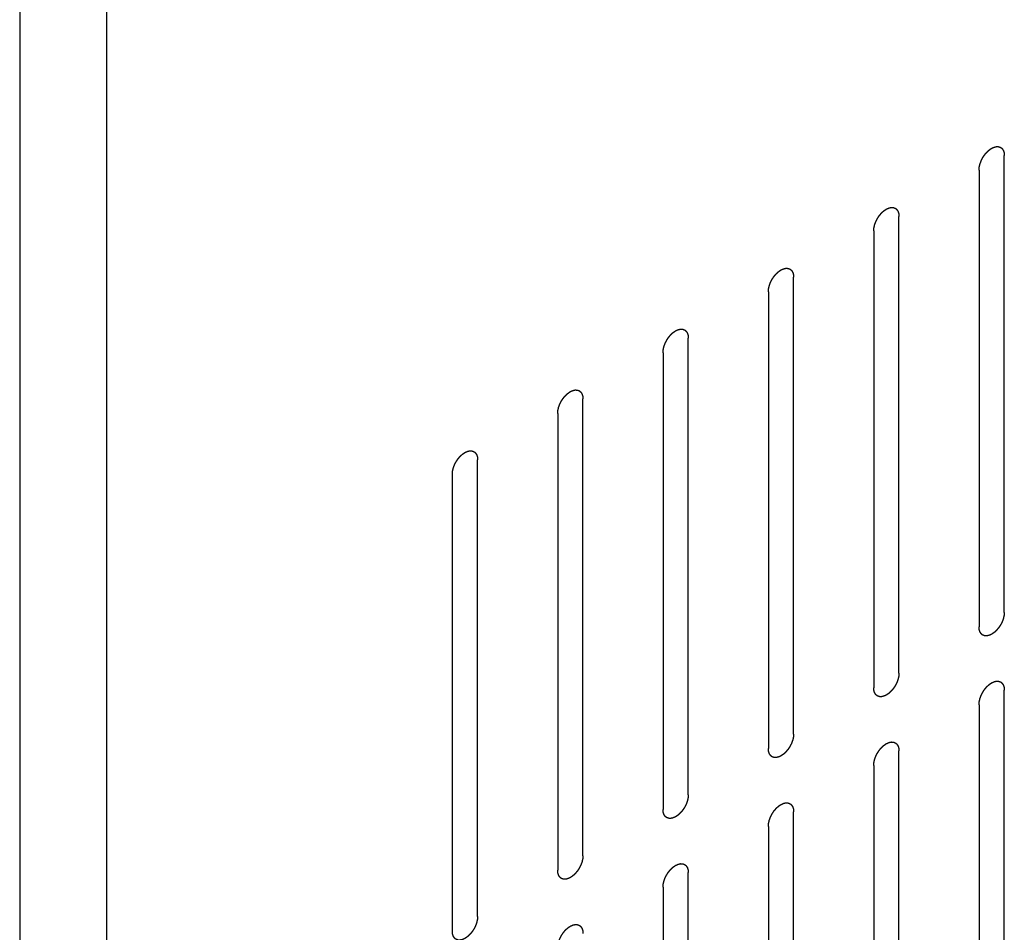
# Model space of a CAD drawing. Header units: inches. Extents: x 6 to 353, y 6 to 228.
# Tile 261 of 372: x 332.91 to 334.98, y 146.22 to 148.14. Entities that reach past the tile are written whole.
import ezdxf

# ---------------------------------------------------------------- set-up
doc = ezdxf.new("R2010")
doc.units = ezdxf.units.IN
doc.header["$LTSCALE"] = 19.946667
doc.header["$MEASUREMENT"] = 0
doc.linetypes.add('HIDDEN', pattern=[0.2, 0.1, -0.1])
doc.layers.get('0').update_dxf_attribs({"linetype": 'CONTINUOUS'})
doc.layers.add('08_ALL_COSMETICS', color=7, linetype='CONTINUOUS')

msp = doc.modelspace()

# ---------------------------------------------------------------- linework, layer by layer
at = {"color": 7, "linetype": 'Continuous'}
for p, q in [((332.9075, 194.7241), (332.9075, 141.4473)), ((333.09, 194.7241), (333.09, 141.4473))]:
    msp.add_line(p, q, dxfattribs=at)
at = {"layer": '08_ALL_COSMETICS', "color": 7, "linetype": 'HIDDEN'}
for p, q in [((334.9762, 146.8919), (334.9762, 147.8513)), ((334.9231, 147.8207), (334.9231, 146.8613)), ((334.7549, 146.7641), (334.7549, 147.7235)), ((334.7018, 147.6929), (334.7018, 146.7335)), ((334.5335, 146.6364), (334.5335, 147.5957)), ((334.4805, 147.5651), (334.4805, 146.6057)), ((334.3122, 146.5086), (334.3122, 147.468)), ((334.2592, 147.4373), (334.2592, 146.478)), ((334.0909, 146.3808), (334.0909, 147.3402)), ((334.0379, 147.3096), (334.0379, 146.3502)), ((333.8696, 146.253), (333.8696, 147.2124)), ((333.8165, 147.1818), (333.8165, 146.2224)), ((334.9762, 145.7692), (334.9762, 146.7286)), ((334.9231, 146.698), (334.9231, 145.7386)), ((334.7549, 145.6414), (334.7549, 146.6008)), ((334.7018, 146.5702), (334.7018, 145.6108)), ((334.5335, 145.5137), (334.5335, 146.4731)), ((334.4805, 146.4424), (334.4805, 145.483)), ((334.3122, 145.3859), (334.3122, 146.3453)), ((334.2592, 146.3147), (334.2592, 145.3553))]:
    msp.add_line(p, q, dxfattribs=at)
for points in [[(334.9231, 147.8207), (334.9232, 147.8217), (334.9234, 147.8233), (334.9235, 147.8251), (334.9236, 147.8262), (334.9236, 147.8269), (334.9238, 147.8278), (334.9241, 147.8288), (334.9244, 147.8302), (334.9247, 147.8316), (334.925, 147.8327), (334.9251, 147.8335), (334.9255, 147.8343), (334.9259, 147.8355), (334.9264, 147.8369), (334.9269, 147.8382), (334.9273, 147.8394), (334.9275, 147.8402), (334.928, 147.841), (334.9285, 147.8421), (334.9292, 147.8435), (334.9299, 147.8449), (334.9305, 147.846), (334.9309, 147.8468), (334.9314, 147.8476), (334.9321, 147.8486), (334.9329, 147.8499), (334.9337, 147.8512), (334.9344, 147.8522), (334.9349, 147.8529), (334.9355, 147.8536), (334.9362, 147.8545), (334.9372, 147.8557), (334.9381, 147.8568), (334.9389, 147.8577), (334.9395, 147.8584), (334.9401, 147.859), (334.9409, 147.8597), (334.942, 147.8607), (334.943, 147.8617), (334.9438, 147.8624), (334.9444, 147.863), (334.9451, 147.8634), (334.946, 147.8641), (334.947, 147.8648), (334.9481, 147.8656), (334.9489, 147.8661), (334.9493, 147.8664), (334.9497, 147.8666), (334.95, 147.8668), (334.9504, 147.867), (334.9512, 147.8673), (334.9522, 147.8678), (334.9533, 147.8683), (334.9541, 147.8687), (334.9545, 147.8689), (334.9548, 147.869), (334.9551, 147.8691), (334.9555, 147.8692), (334.9563, 147.8693), (334.9573, 147.8696), (334.9583, 147.8698), (334.959, 147.87), (334.9595, 147.8701), (334.9598, 147.8702), (334.9601, 147.8701), (334.9604, 147.8701), (334.9611, 147.8701), (334.9621, 147.8701), (334.963, 147.87), (334.9637, 147.87), (334.9641, 147.87), (334.9643, 147.87), (334.9646, 147.8699), (334.9649, 147.8698), (334.9655, 147.8695), (334.9664, 147.8692), (334.9672, 147.8689), (334.9678, 147.8687), (334.9682, 147.8686), (334.9684, 147.8685), (334.9686, 147.8683), (334.9689, 147.8681), (334.9694, 147.8677), (334.9701, 147.8671), (334.9707, 147.8665), (334.9712, 147.8662), (334.9715, 147.8659), (334.9717, 147.8658), (334.9718, 147.8655), (334.9721, 147.8652), (334.9724, 147.8646), (334.9729, 147.8638), (334.9734, 147.863), (334.9738, 147.8625), (334.974, 147.8621), (334.9742, 147.8619), (334.9742, 147.8616), (334.9744, 147.8612), (334.9746, 147.8605), (334.9749, 147.8595), (334.9752, 147.8585), (334.9754, 147.8578), (334.9756, 147.8574), (334.9757, 147.8571), (334.9757, 147.8567), (334.9757, 147.8562), (334.9758, 147.8554), (334.9759, 147.8542), (334.9761, 147.8527), (334.9761, 147.8518), (334.9762, 147.8513)], [(334.7018, 147.6929), (334.7019, 147.6939), (334.702, 147.6955), (334.7022, 147.6973), (334.7023, 147.6984), (334.7023, 147.6991), (334.7025, 147.7), (334.7028, 147.7011), (334.7031, 147.7024), (334.7034, 147.7038), (334.7036, 147.7049), (334.7038, 147.7057), (334.7041, 147.7066), (334.7045, 147.7077), (334.705, 147.7091), (334.7055, 147.7105), (334.706, 147.7116), (334.7062, 147.7124), (334.7067, 147.7132), (334.7072, 147.7143), (334.7079, 147.7157), (334.7086, 147.7171), (334.7092, 147.7182), (334.7096, 147.7191), (334.7101, 147.7198), (334.7108, 147.7208), (334.7116, 147.7221), (334.7124, 147.7234), (334.7131, 147.7244), (334.7136, 147.7252), (334.7142, 147.7258), (334.7149, 147.7267), (334.7159, 147.7279), (334.7168, 147.729), (334.7176, 147.7299), (334.7181, 147.7306), (334.7188, 147.7312), (334.7196, 147.732), (334.7206, 147.7329), (334.7217, 147.7339), (334.7225, 147.7346), (334.7231, 147.7352), (334.7238, 147.7357), (334.7246, 147.7363), (334.7257, 147.737), (334.7268, 147.7378), (334.7276, 147.7383), (334.728, 147.7386), (334.7283, 147.7389), (334.7287, 147.739), (334.7291, 147.7392), (334.7298, 147.7395), (334.7309, 147.74), (334.732, 147.7405), (334.7327, 147.7409), (334.7332, 147.7411), (334.7335, 147.7413), (334.7338, 147.7413), (334.7342, 147.7414), (334.7349, 147.7416), (334.736, 147.7418), (334.737, 147.742), (334.7377, 147.7422), (334.7381, 147.7423), (334.7385, 147.7424), (334.7387, 147.7423), (334.7391, 147.7423), (334.7398, 147.7423), (334.7407, 147.7423), (334.7417, 147.7422), (334.7424, 147.7422), (334.7427, 147.7422), (334.743, 147.7422), (334.7433, 147.7421), (334.7436, 147.742), (334.7442, 147.7418), (334.7451, 147.7414), (334.7459, 147.7411), (334.7465, 147.7409), (334.7468, 147.7408), (334.7471, 147.7407), (334.7473, 147.7405), (334.7476, 147.7403), (334.748, 147.7399), (334.7487, 147.7393), (334.7494, 147.7388), (334.7499, 147.7384), (334.7502, 147.7381), (334.7504, 147.738), (334.7505, 147.7377), (334.7507, 147.7374), (334.7511, 147.7368), (334.7516, 147.736), (334.7521, 147.7352), (334.7525, 147.7347), (334.7527, 147.7344), (334.7528, 147.7341), (334.7529, 147.7338), (334.753, 147.7334), (334.7533, 147.7327), (334.7536, 147.7317), (334.7539, 147.7307), (334.7541, 147.73), (334.7542, 147.7296), (334.7544, 147.7293), (334.7544, 147.7289), (334.7544, 147.7284), (334.7545, 147.7276), (334.7546, 147.7264), (334.7547, 147.725), (334.7548, 147.724), (334.7549, 147.7235)], [(334.4805, 147.5651), (334.4806, 147.5662), (334.4807, 147.5677), (334.4809, 147.5695), (334.481, 147.5706), (334.481, 147.5714), (334.4812, 147.5722), (334.4814, 147.5733), (334.4818, 147.5747), (334.4821, 147.576), (334.4823, 147.5771), (334.4825, 147.5779), (334.4828, 147.5788), (334.4832, 147.5799), (334.4837, 147.5813), (334.4842, 147.5827), (334.4846, 147.5838), (334.4849, 147.5846), (334.4854, 147.5855), (334.4859, 147.5866), (334.4866, 147.5879), (334.4873, 147.5893), (334.4879, 147.5904), (334.4882, 147.5913), (334.4888, 147.592), (334.4894, 147.593), (334.4903, 147.5943), (334.4911, 147.5956), (334.4918, 147.5966), (334.4922, 147.5974), (334.4928, 147.598), (334.4936, 147.599), (334.4945, 147.6001), (334.4955, 147.6012), (334.4963, 147.6021), (334.4968, 147.6029), (334.4974, 147.6034), (334.4983, 147.6042), (334.4993, 147.6051), (334.5003, 147.6061), (334.5012, 147.6068), (334.5018, 147.6075), (334.5024, 147.6079), (334.5033, 147.6085), (334.5044, 147.6092), (334.5055, 147.61), (334.5063, 147.6105), (334.5067, 147.6108), (334.507, 147.6111), (334.5073, 147.6112), (334.5078, 147.6114), (334.5085, 147.6118), (334.5096, 147.6123), (334.5107, 147.6127), (334.5114, 147.6131), (334.5118, 147.6133), (334.5122, 147.6135), (334.5125, 147.6135), (334.5129, 147.6136), (334.5136, 147.6138), (334.5146, 147.614), (334.5157, 147.6142), (334.5164, 147.6144), (334.5168, 147.6145), (334.5171, 147.6146), (334.5174, 147.6146), (334.5178, 147.6146), (334.5185, 147.6145), (334.5194, 147.6145), (334.5204, 147.6145), (334.521, 147.6144), (334.5214, 147.6144), (334.5217, 147.6144), (334.5219, 147.6143), (334.5223, 147.6142), (334.5229, 147.614), (334.5237, 147.6137), (334.5246, 147.6133), (334.5252, 147.6131), (334.5255, 147.613), (334.5258, 147.6129), (334.526, 147.6127), (334.5262, 147.6125), (334.5267, 147.6121), (334.5274, 147.6116), (334.5281, 147.611), (334.5286, 147.6106), (334.5288, 147.6104), (334.5291, 147.6102), (334.5292, 147.6099), (334.5294, 147.6096), (334.5298, 147.6091), (334.5303, 147.6083), (334.5308, 147.6075), (334.5311, 147.6069), (334.5313, 147.6066), (334.5315, 147.6064), (334.5316, 147.606), (334.5317, 147.6056), (334.5319, 147.6049), (334.5323, 147.6039), (334.5326, 147.6029), (334.5328, 147.6022), (334.5329, 147.6018), (334.533, 147.6015), (334.533, 147.6011), (334.5331, 147.6007), (334.5332, 147.5998), (334.5333, 147.5986), (334.5334, 147.5972), (334.5335, 147.5962), (334.5335, 147.5957)], [(334.2592, 147.4373), (334.2593, 147.4384), (334.2594, 147.4399), (334.2595, 147.4418), (334.2596, 147.4428), (334.2596, 147.4436), (334.2599, 147.4444), (334.2601, 147.4455), (334.2604, 147.4469), (334.2607, 147.4483), (334.261, 147.4493), (334.2611, 147.4502), (334.2615, 147.451), (334.2619, 147.4521), (334.2624, 147.4535), (334.2629, 147.4549), (334.2633, 147.456), (334.2636, 147.4569), (334.264, 147.4577), (334.2646, 147.4588), (334.2653, 147.4602), (334.266, 147.4616), (334.2665, 147.4626), (334.2669, 147.4635), (334.2675, 147.4642), (334.2681, 147.4653), (334.2689, 147.4665), (334.2698, 147.4678), (334.2704, 147.4688), (334.2709, 147.4696), (334.2715, 147.4703), (334.2723, 147.4712), (334.2732, 147.4723), (334.2742, 147.4735), (334.2749, 147.4744), (334.2755, 147.4751), (334.2761, 147.4756), (334.2769, 147.4764), (334.278, 147.4773), (334.279, 147.4783), (334.2798, 147.4791), (334.2804, 147.4797), (334.2811, 147.4801), (334.282, 147.4807), (334.2831, 147.4815), (334.2842, 147.4822), (334.2849, 147.4828), (334.2854, 147.483), (334.2857, 147.4833), (334.286, 147.4834), (334.2864, 147.4836), (334.2872, 147.484), (334.2883, 147.4845), (334.2893, 147.485), (334.2901, 147.4853), (334.2905, 147.4855), (334.2908, 147.4857), (334.2912, 147.4857), (334.2916, 147.4858), (334.2923, 147.486), (334.2933, 147.4862), (334.2944, 147.4865), (334.2951, 147.4866), (334.2955, 147.4867), (334.2958, 147.4868), (334.2961, 147.4868), (334.2965, 147.4868), (334.2971, 147.4867), (334.2981, 147.4867), (334.299, 147.4867), (334.2997, 147.4867), (334.3001, 147.4866), (334.3004, 147.4867), (334.3006, 147.4865), (334.301, 147.4864), (334.3016, 147.4862), (334.3024, 147.4859), (334.3033, 147.4856), (334.3039, 147.4854), (334.3042, 147.4852), (334.3045, 147.4852), (334.3046, 147.485), (334.3049, 147.4847), (334.3054, 147.4843), (334.3061, 147.4838), (334.3068, 147.4832), (334.3073, 147.4828), (334.3075, 147.4826), (334.3077, 147.4824), (334.3079, 147.4822), (334.3081, 147.4819), (334.3084, 147.4813), (334.309, 147.4805), (334.3095, 147.4797), (334.3098, 147.4791), (334.31, 147.4788), (334.3102, 147.4786), (334.3103, 147.4783), (334.3104, 147.4779), (334.3106, 147.4771), (334.3109, 147.4761), (334.3112, 147.4751), (334.3115, 147.4744), (334.3116, 147.474), (334.3117, 147.4737), (334.3117, 147.4734), (334.3118, 147.4729), (334.3118, 147.472), (334.3119, 147.4708), (334.3121, 147.4694), (334.3122, 147.4684), (334.3122, 147.468)], [(334.0379, 147.3096), (334.0379, 147.3106), (334.0381, 147.3122), (334.0382, 147.314), (334.0383, 147.315), (334.0383, 147.3158), (334.0386, 147.3166), (334.0388, 147.3177), (334.0391, 147.3191), (334.0394, 147.3205), (334.0397, 147.3216), (334.0398, 147.3224), (334.0402, 147.3232), (334.0406, 147.3243), (334.0411, 147.3257), (334.0416, 147.3271), (334.042, 147.3282), (334.0423, 147.3291), (334.0427, 147.3299), (334.0433, 147.331), (334.044, 147.3324), (334.0446, 147.3338), (334.0452, 147.3349), (334.0456, 147.3357), (334.0461, 147.3365), (334.0468, 147.3375), (334.0476, 147.3388), (334.0485, 147.34), (334.0491, 147.341), (334.0496, 147.3418), (334.0502, 147.3425), (334.0509, 147.3434), (334.0519, 147.3445), (334.0528, 147.3457), (334.0536, 147.3466), (334.0542, 147.3473), (334.0548, 147.3478), (334.0556, 147.3486), (334.0567, 147.3496), (334.0577, 147.3505), (334.0585, 147.3513), (334.0591, 147.3519), (334.0598, 147.3523), (334.0607, 147.3529), (334.0618, 147.3537), (334.0628, 147.3544), (334.0636, 147.355), (334.064, 147.3553), (334.0644, 147.3555), (334.0647, 147.3556), (334.0651, 147.3558), (334.0659, 147.3562), (334.0669, 147.3567), (334.068, 147.3572), (334.0688, 147.3575), (334.0692, 147.3577), (334.0695, 147.3579), (334.0698, 147.358), (334.0702, 147.3581), (334.071, 147.3582), (334.072, 147.3585), (334.073, 147.3587), (334.0738, 147.3589), (334.0742, 147.3589), (334.0745, 147.359), (334.0748, 147.359), (334.0751, 147.359), (334.0758, 147.359), (334.0768, 147.3589), (334.0777, 147.3589), (334.0784, 147.3589), (334.0788, 147.3589), (334.0791, 147.3589), (334.0793, 147.3588), (334.0796, 147.3586), (334.0802, 147.3584), (334.0811, 147.3581), (334.0819, 147.3578), (334.0825, 147.3576), (334.0829, 147.3574), (334.0831, 147.3574), (334.0833, 147.3572), (334.0836, 147.357), (334.0841, 147.3566), (334.0848, 147.356), (334.0854, 147.3554), (334.0859, 147.355), (334.0862, 147.3548), (334.0864, 147.3547), (334.0866, 147.3544), (334.0868, 147.3541), (334.0871, 147.3535), (334.0876, 147.3527), (334.0881, 147.3519), (334.0885, 147.3513), (334.0887, 147.351), (334.0889, 147.3508), (334.0889, 147.3505), (334.0891, 147.3501), (334.0893, 147.3494), (334.0896, 147.3484), (334.0899, 147.3473), (334.0901, 147.3466), (334.0903, 147.3462), (334.0904, 147.346), (334.0904, 147.3456), (334.0904, 147.3451), (334.0905, 147.3443), (334.0906, 147.3431), (334.0908, 147.3416), (334.0908, 147.3407), (334.0909, 147.3402)], [(333.8165, 147.1818), (333.8166, 147.1828), (333.8167, 147.1844), (333.8169, 147.1862), (333.817, 147.1872), (333.817, 147.188), (333.8172, 147.1889), (333.8175, 147.1899), (333.8178, 147.1913), (333.8181, 147.1927), (333.8184, 147.1938), (333.8185, 147.1946), (333.8188, 147.1954), (333.8192, 147.1966), (333.8197, 147.198), (333.8202, 147.1993), (333.8207, 147.2005), (333.8209, 147.2013), (333.8214, 147.2021), (333.8219, 147.2032), (333.8226, 147.2046), (333.8233, 147.206), (333.8239, 147.2071), (333.8243, 147.2079), (333.8248, 147.2087), (333.8255, 147.2097), (333.8263, 147.211), (333.8271, 147.2122), (333.8278, 147.2133), (333.8283, 147.214), (333.8289, 147.2147), (333.8296, 147.2156), (333.8306, 147.2167), (333.8315, 147.2179), (333.8323, 147.2188), (333.8328, 147.2195), (333.8335, 147.22), (333.8343, 147.2208), (333.8353, 147.2218), (333.8364, 147.2227), (333.8372, 147.2235), (333.8378, 147.2241), (333.8385, 147.2245), (333.8393, 147.2251), (333.8404, 147.2259), (333.8415, 147.2267), (333.8423, 147.2272), (333.8427, 147.2275), (333.843, 147.2277), (333.8434, 147.2279), (333.8438, 147.2281), (333.8445, 147.2284), (333.8456, 147.2289), (333.8467, 147.2294), (333.8474, 147.2298), (333.8479, 147.23), (333.8482, 147.2301), (333.8485, 147.2302), (333.8489, 147.2303), (333.8496, 147.2304), (333.8507, 147.2307), (333.8517, 147.2309), (333.8524, 147.2311), (333.8528, 147.2312), (333.8532, 147.2313), (333.8534, 147.2312), (333.8538, 147.2312), (333.8545, 147.2312), (333.8554, 147.2312), (333.8564, 147.2311), (333.8571, 147.2311), (333.8574, 147.2311), (333.8577, 147.2311), (333.858, 147.231), (333.8583, 147.2309), (333.8589, 147.2306), (333.8598, 147.2303), (333.8606, 147.23), (333.8612, 147.2298), (333.8615, 147.2297), (333.8618, 147.2296), (333.862, 147.2294), (333.8623, 147.2292), (333.8628, 147.2288), (333.8634, 147.2282), (333.8641, 147.2276), (333.8646, 147.2273), (333.8649, 147.227), (333.8651, 147.2269), (333.8652, 147.2266), (333.8654, 147.2263), (333.8658, 147.2257), (333.8663, 147.2249), (333.8668, 147.2241), (333.8672, 147.2236), (333.8674, 147.2232), (333.8675, 147.223), (333.8676, 147.2227), (333.8678, 147.2223), (333.868, 147.2216), (333.8683, 147.2206), (333.8686, 147.2196), (333.8688, 147.2189), (333.8689, 147.2185), (333.8691, 147.2182), (333.8691, 147.2178), (333.8691, 147.2173), (333.8692, 147.2165), (333.8693, 147.2153), (333.8694, 147.2138), (333.8695, 147.2129), (333.8696, 147.2124)], [(334.9762, 146.8919), (334.9761, 146.8909), (334.976, 146.8893), (334.9758, 146.8875), (334.9757, 146.8865), (334.9757, 146.8857), (334.9755, 146.8849), (334.9752, 146.8838), (334.9749, 146.8824), (334.9746, 146.881), (334.9744, 146.8799), (334.9742, 146.8791), (334.9739, 146.8783), (334.9735, 146.8771), (334.973, 146.8758), (334.9725, 146.8744), (334.972, 146.8733), (334.9718, 146.8724), (334.9713, 146.8716), (334.9708, 146.8705), (334.9701, 146.8691), (334.9694, 146.8677), (334.9688, 146.8666), (334.9684, 146.8658), (334.9679, 146.865), (334.9673, 146.864), (334.9664, 146.8627), (334.9656, 146.8615), (334.9649, 146.8604), (334.9644, 146.8597), (334.9638, 146.859), (334.9631, 146.8581), (334.9621, 146.857), (334.9612, 146.8558), (334.9604, 146.8549), (334.9599, 146.8542), (334.9592, 146.8537), (334.9584, 146.8529), (334.9574, 146.8519), (334.9564, 146.851), (334.9555, 146.8502), (334.9549, 146.8496), (334.9542, 146.8492), (334.9534, 146.8486), (334.9523, 146.8478), (334.9512, 146.8471), (334.9504, 146.8465), (334.95, 146.8462), (334.9497, 146.846), (334.9493, 146.8458), (334.9489, 146.8456), (334.9482, 146.8453), (334.9471, 146.8448), (334.946, 146.8443), (334.9453, 146.8439), (334.9448, 146.8438), (334.9445, 146.8436), (334.9442, 146.8435), (334.9438, 146.8434), (334.9431, 146.8433), (334.942, 146.843), (334.941, 146.8428), (334.9403, 146.8426), (334.9399, 146.8425), (334.9396, 146.8424), (334.9393, 146.8425), (334.9389, 146.8425), (334.9382, 146.8425), (334.9373, 146.8425), (334.9363, 146.8426), (334.9357, 146.8426), (334.9353, 146.8426), (334.935, 146.8426), (334.9347, 146.8427), (334.9344, 146.8428), (334.9338, 146.8431), (334.933, 146.8434), (334.9321, 146.8437), (334.9315, 146.8439), (334.9312, 146.844), (334.9309, 146.8441), (334.9307, 146.8443), (334.9304, 146.8445), (334.93, 146.8449), (334.9293, 146.8455), (334.9286, 146.8461), (334.9281, 146.8465), (334.9278, 146.8467), (334.9276, 146.8468), (334.9275, 146.8471), (334.9273, 146.8474), (334.9269, 146.848), (334.9264, 146.8488), (334.9259, 146.8496), (334.9255, 146.8501), (334.9253, 146.8505), (334.9252, 146.8507), (334.9251, 146.851), (334.925, 146.8514), (334.9247, 146.8521), (334.9244, 146.8531), (334.9241, 146.8541), (334.9239, 146.8548), (334.9238, 146.8553), (334.9237, 146.8555), (334.9236, 146.8559), (334.9236, 146.8564), (334.9235, 146.8572), (334.9234, 146.8584), (334.9233, 146.8599), (334.9232, 146.8608), (334.9231, 146.8613)], [(334.7549, 146.7641), (334.7548, 146.7631), (334.7546, 146.7615), (334.7545, 146.7597), (334.7544, 146.7587), (334.7544, 146.7579), (334.7542, 146.7571), (334.7539, 146.756), (334.7536, 146.7546), (334.7533, 146.7532), (334.753, 146.7521), (334.7529, 146.7513), (334.7525, 146.7505), (334.7522, 146.7494), (334.7516, 146.748), (334.7511, 146.7466), (334.7507, 146.7455), (334.7505, 146.7446), (334.75, 146.7438), (334.7495, 146.7427), (334.7488, 146.7413), (334.7481, 146.7399), (334.7475, 146.7388), (334.7471, 146.738), (334.7466, 146.7372), (334.7459, 146.7362), (334.7451, 146.735), (334.7443, 146.7337), (334.7436, 146.7327), (334.7431, 146.7319), (334.7425, 146.7312), (334.7418, 146.7303), (334.7408, 146.7292), (334.7399, 146.728), (334.7391, 146.7271), (334.7385, 146.7264), (334.7379, 146.7259), (334.7371, 146.7251), (334.7361, 146.7241), (334.735, 146.7232), (334.7342, 146.7224), (334.7336, 146.7218), (334.7329, 146.7214), (334.7321, 146.7208), (334.731, 146.72), (334.7299, 146.7193), (334.7291, 146.7187), (334.7287, 146.7184), (334.7283, 146.7182), (334.728, 146.7181), (334.7276, 146.7179), (334.7268, 146.7175), (334.7258, 146.717), (334.7247, 146.7165), (334.7239, 146.7162), (334.7235, 146.716), (334.7232, 146.7158), (334.7229, 146.7158), (334.7225, 146.7157), (334.7217, 146.7155), (334.7207, 146.7153), (334.7197, 146.715), (334.719, 146.7148), (334.7185, 146.7148), (334.7182, 146.7147), (334.718, 146.7147), (334.7176, 146.7147), (334.7169, 146.7147), (334.716, 146.7148), (334.715, 146.7148), (334.7143, 146.7148), (334.714, 146.7148), (334.7137, 146.7148), (334.7134, 146.715), (334.7131, 146.7151), (334.7125, 146.7153), (334.7116, 146.7156), (334.7108, 146.7159), (334.7102, 146.7161), (334.7098, 146.7163), (334.7096, 146.7163), (334.7094, 146.7165), (334.7091, 146.7167), (334.7086, 146.7171), (334.7079, 146.7177), (334.7073, 146.7183), (334.7068, 146.7187), (334.7065, 146.7189), (334.7063, 146.7191), (334.7062, 146.7193), (334.7059, 146.7196), (334.7056, 146.7202), (334.7051, 146.721), (334.7046, 146.7218), (334.7042, 146.7224), (334.704, 146.7227), (334.7038, 146.7229), (334.7038, 146.7232), (334.7036, 146.7236), (334.7034, 146.7243), (334.7031, 146.7253), (334.7028, 146.7264), (334.7026, 146.7271), (334.7024, 146.7275), (334.7023, 146.7278), (334.7023, 146.7281), (334.7023, 146.7286), (334.7022, 146.7294), (334.7021, 146.7306), (334.702, 146.7321), (334.7019, 146.733), (334.7018, 146.7335)], [(334.9231, 146.698), (334.9232, 146.699), (334.9234, 146.7006), (334.9235, 146.7024), (334.9236, 146.7035), (334.9236, 146.7042), (334.9238, 146.7051), (334.9241, 146.7062), (334.9244, 146.7075), (334.9247, 146.7089), (334.925, 146.71), (334.9251, 146.7108), (334.9255, 146.7117), (334.9259, 146.7128), (334.9264, 146.7142), (334.9269, 146.7156), (334.9273, 146.7167), (334.9275, 146.7175), (334.928, 146.7183), (334.9285, 146.7194), (334.9292, 146.7208), (334.9299, 146.7222), (334.9305, 146.7233), (334.9309, 146.7242), (334.9314, 146.7249), (334.9321, 146.7259), (334.9329, 146.7272), (334.9337, 146.7285), (334.9344, 146.7295), (334.9349, 146.7303), (334.9355, 146.7309), (334.9362, 146.7318), (334.9372, 146.733), (334.9381, 146.7341), (334.9389, 146.735), (334.9395, 146.7357), (334.9401, 146.7363), (334.9409, 146.737), (334.942, 146.738), (334.943, 146.739), (334.9438, 146.7397), (334.9444, 146.7403), (334.9451, 146.7407), (334.946, 146.7414), (334.947, 146.7421), (334.9481, 146.7429), (334.9489, 146.7434), (334.9493, 146.7437), (334.9497, 146.7439), (334.95, 146.7441), (334.9504, 146.7443), (334.9512, 146.7446), (334.9522, 146.7451), (334.9533, 146.7456), (334.9541, 146.746), (334.9545, 146.7462), (334.9548, 146.7463), (334.9551, 146.7464), (334.9555, 146.7465), (334.9563, 146.7466), (334.9573, 146.7469), (334.9583, 146.7471), (334.959, 146.7473), (334.9595, 146.7474), (334.9598, 146.7475), (334.9601, 146.7474), (334.9604, 146.7474), (334.9611, 146.7474), (334.9621, 146.7474), (334.963, 146.7473), (334.9637, 146.7473), (334.9641, 146.7473), (334.9643, 146.7473), (334.9646, 146.7472), (334.9649, 146.7471), (334.9655, 146.7468), (334.9664, 146.7465), (334.9672, 146.7462), (334.9678, 146.746), (334.9682, 146.7459), (334.9684, 146.7458), (334.9686, 146.7456), (334.9689, 146.7454), (334.9694, 146.745), (334.9701, 146.7444), (334.9707, 146.7439), (334.9712, 146.7435), (334.9715, 146.7432), (334.9717, 146.7431), (334.9718, 146.7428), (334.9721, 146.7425), (334.9724, 146.7419), (334.9729, 146.7411), (334.9734, 146.7403), (334.9738, 146.7398), (334.974, 146.7394), (334.9742, 146.7392), (334.9742, 146.7389), (334.9744, 146.7385), (334.9746, 146.7378), (334.9749, 146.7368), (334.9752, 146.7358), (334.9754, 146.7351), (334.9756, 146.7347), (334.9757, 146.7344), (334.9757, 146.734), (334.9757, 146.7335), (334.9758, 146.7327), (334.9759, 146.7315), (334.9761, 146.7301), (334.9761, 146.7291), (334.9762, 146.7286)], [(334.5335, 146.6364), (334.5334, 146.6353), (334.5333, 146.6338), (334.5332, 146.6319), (334.5331, 146.6309), (334.5331, 146.6301), (334.5328, 146.6293), (334.5326, 146.6282), (334.5323, 146.6268), (334.532, 146.6255), (334.5317, 146.6244), (334.5316, 146.6235), (334.5312, 146.6227), (334.5308, 146.6216), (334.5303, 146.6202), (334.5298, 146.6188), (334.5294, 146.6177), (334.5291, 146.6169), (334.5287, 146.616), (334.5281, 146.6149), (334.5274, 146.6135), (334.5267, 146.6122), (334.5262, 146.6111), (334.5258, 146.6102), (334.5253, 146.6095), (334.5246, 146.6084), (334.5238, 146.6072), (334.5229, 146.6059), (334.5223, 146.6049), (334.5218, 146.6041), (334.5212, 146.6034), (334.5204, 146.6025), (334.5195, 146.6014), (334.5185, 146.6003), (334.5178, 146.5994), (334.5172, 146.5986), (334.5166, 146.5981), (334.5158, 146.5973), (334.5147, 146.5964), (334.5137, 146.5954), (334.5129, 146.5946), (334.5123, 146.594), (334.5116, 146.5936), (334.5107, 146.593), (334.5096, 146.5922), (334.5085, 146.5915), (334.5078, 146.591), (334.5073, 146.5907), (334.507, 146.5904), (334.5067, 146.5903), (334.5063, 146.5901), (334.5055, 146.5897), (334.5044, 146.5892), (334.5034, 146.5887), (334.5026, 146.5884), (334.5022, 146.5882), (334.5019, 146.588), (334.5016, 146.588), (334.5011, 146.5879), (334.5004, 146.5877), (334.4994, 146.5875), (334.4984, 146.5872), (334.4976, 146.5871), (334.4972, 146.587), (334.4969, 146.5869), (334.4966, 146.5869), (334.4962, 146.5869), (334.4956, 146.587), (334.4946, 146.587), (334.4937, 146.587), (334.493, 146.587), (334.4926, 146.5871), (334.4923, 146.587), (334.4921, 146.5872), (334.4917, 146.5873), (334.4912, 146.5875), (334.4903, 146.5878), (334.4895, 146.5881), (334.4889, 146.5883), (334.4885, 146.5885), (334.4883, 146.5885), (334.4881, 146.5887), (334.4878, 146.589), (334.4873, 146.5894), (334.4866, 146.5899), (334.4859, 146.5905), (334.4855, 146.5909), (334.4852, 146.5911), (334.485, 146.5913), (334.4848, 146.5915), (334.4846, 146.5919), (334.4843, 146.5924), (334.4838, 146.5932), (334.4833, 146.594), (334.4829, 146.5946), (334.4827, 146.5949), (334.4825, 146.5951), (334.4824, 146.5955), (334.4823, 146.5959), (334.4821, 146.5966), (334.4818, 146.5976), (334.4815, 146.5986), (334.4812, 146.5993), (334.4811, 146.5997), (334.481, 146.6), (334.481, 146.6004), (334.4809, 146.6008), (334.4809, 146.6017), (334.4808, 146.6029), (334.4806, 146.6043), (334.4805, 146.6053), (334.4805, 146.6057)], [(334.7018, 146.5702), (334.7019, 146.5713), (334.702, 146.5728), (334.7022, 146.5746), (334.7023, 146.5757), (334.7023, 146.5764), (334.7025, 146.5773), (334.7028, 146.5784), (334.7031, 146.5798), (334.7034, 146.5811), (334.7036, 146.5822), (334.7038, 146.583), (334.7041, 146.5839), (334.7045, 146.585), (334.705, 146.5864), (334.7055, 146.5878), (334.706, 146.5889), (334.7062, 146.5897), (334.7067, 146.5905), (334.7072, 146.5917), (334.7079, 146.593), (334.7086, 146.5944), (334.7092, 146.5955), (334.7096, 146.5964), (334.7101, 146.5971), (334.7108, 146.5981), (334.7116, 146.5994), (334.7124, 146.6007), (334.7131, 146.6017), (334.7136, 146.6025), (334.7142, 146.6031), (334.7149, 146.6041), (334.7159, 146.6052), (334.7168, 146.6063), (334.7176, 146.6072), (334.7181, 146.6079), (334.7188, 146.6085), (334.7196, 146.6093), (334.7206, 146.6102), (334.7217, 146.6112), (334.7225, 146.6119), (334.7231, 146.6126), (334.7238, 146.613), (334.7246, 146.6136), (334.7257, 146.6143), (334.7268, 146.6151), (334.7276, 146.6156), (334.728, 146.6159), (334.7283, 146.6162), (334.7287, 146.6163), (334.7291, 146.6165), (334.7298, 146.6168), (334.7309, 146.6173), (334.732, 146.6178), (334.7327, 146.6182), (334.7332, 146.6184), (334.7335, 146.6186), (334.7338, 146.6186), (334.7342, 146.6187), (334.7349, 146.6189), (334.736, 146.6191), (334.737, 146.6193), (334.7377, 146.6195), (334.7381, 146.6196), (334.7385, 146.6197), (334.7387, 146.6197), (334.7391, 146.6196), (334.7398, 146.6196), (334.7407, 146.6196), (334.7417, 146.6195), (334.7424, 146.6195), (334.7427, 146.6195), (334.743, 146.6195), (334.7433, 146.6194), (334.7436, 146.6193), (334.7442, 146.6191), (334.7451, 146.6188), (334.7459, 146.6184), (334.7465, 146.6182), (334.7468, 146.6181), (334.7471, 146.618), (334.7473, 146.6178), (334.7476, 146.6176), (334.748, 146.6172), (334.7487, 146.6166), (334.7494, 146.6161), (334.7499, 146.6157), (334.7502, 146.6154), (334.7504, 146.6153), (334.7505, 146.615), (334.7507, 146.6147), (334.7511, 146.6142), (334.7516, 146.6134), (334.7521, 146.6126), (334.7525, 146.612), (334.7527, 146.6117), (334.7528, 146.6114), (334.7529, 146.6111), (334.753, 146.6107), (334.7533, 146.61), (334.7536, 146.609), (334.7539, 146.608), (334.7541, 146.6073), (334.7542, 146.6069), (334.7544, 146.6066), (334.7544, 146.6062), (334.7544, 146.6058), (334.7545, 146.6049), (334.7546, 146.6037), (334.7547, 146.6023), (334.7548, 146.6013), (334.7549, 146.6008)], [(334.3122, 146.5086), (334.3121, 146.5075), (334.312, 146.506), (334.3119, 146.5042), (334.3118, 146.5031), (334.3117, 146.5024), (334.3115, 146.5015), (334.3113, 146.5004), (334.311, 146.499), (334.3107, 146.4977), (334.3104, 146.4966), (334.3102, 146.4958), (334.3099, 146.4949), (334.3095, 146.4938), (334.309, 146.4924), (334.3085, 146.491), (334.3081, 146.4899), (334.3078, 146.4891), (334.3074, 146.4882), (334.3068, 146.4871), (334.3061, 146.4858), (334.3054, 146.4844), (334.3049, 146.4833), (334.3045, 146.4824), (334.3039, 146.4817), (334.3033, 146.4807), (334.3024, 146.4794), (334.3016, 146.4781), (334.3009, 146.4771), (334.3005, 146.4763), (334.2999, 146.4757), (334.2991, 146.4747), (334.2982, 146.4736), (334.2972, 146.4725), (334.2965, 146.4716), (334.2959, 146.4709), (334.2953, 146.4703), (334.2944, 146.4695), (334.2934, 146.4686), (334.2924, 146.4676), (334.2916, 146.4669), (334.2909, 146.4662), (334.2903, 146.4658), (334.2894, 146.4652), (334.2883, 146.4645), (334.2872, 146.4637), (334.2865, 146.4632), (334.286, 146.4629), (334.2857, 146.4626), (334.2854, 146.4625), (334.2849, 146.4623), (334.2842, 146.462), (334.2831, 146.4615), (334.282, 146.461), (334.2813, 146.4606), (334.2809, 146.4604), (334.2805, 146.4602), (334.2802, 146.4602), (334.2798, 146.4601), (334.2791, 146.4599), (334.2781, 146.4597), (334.277, 146.4595), (334.2763, 146.4593), (334.2759, 146.4592), (334.2756, 146.4591), (334.2753, 146.4591), (334.2749, 146.4591), (334.2743, 146.4592), (334.2733, 146.4592), (334.2724, 146.4592), (334.2717, 146.4593), (334.2713, 146.4593), (334.271, 146.4593), (334.2708, 146.4594), (334.2704, 146.4595), (334.2698, 146.4597), (334.269, 146.46), (334.2681, 146.4604), (334.2675, 146.4606), (334.2672, 146.4607), (334.2669, 146.4608), (334.2667, 146.461), (334.2665, 146.4612), (334.266, 146.4616), (334.2653, 146.4622), (334.2646, 146.4627), (334.2641, 146.4631), (334.2639, 146.4633), (334.2636, 146.4635), (334.2635, 146.4638), (334.2633, 146.4641), (334.2629, 146.4646), (334.2624, 146.4654), (334.2619, 146.4662), (334.2616, 146.4668), (334.2614, 146.4671), (334.2612, 146.4673), (334.2611, 146.4677), (334.261, 146.4681), (334.2608, 146.4688), (334.2605, 146.4698), (334.2601, 146.4708), (334.2599, 146.4715), (334.2598, 146.4719), (334.2597, 146.4722), (334.2597, 146.4726), (334.2596, 146.473), (334.2596, 146.4739), (334.2594, 146.4751), (334.2593, 146.4765), (334.2592, 146.4775), (334.2592, 146.478)], [(334.4805, 146.4424), (334.4806, 146.4435), (334.4807, 146.445), (334.4809, 146.4469), (334.481, 146.4479), (334.481, 146.4487), (334.4812, 146.4495), (334.4814, 146.4506), (334.4818, 146.452), (334.4821, 146.4533), (334.4823, 146.4544), (334.4825, 146.4553), (334.4828, 146.4561), (334.4832, 146.4572), (334.4837, 146.4586), (334.4842, 146.46), (334.4846, 146.4611), (334.4849, 146.4619), (334.4854, 146.4628), (334.4859, 146.4639), (334.4866, 146.4653), (334.4873, 146.4666), (334.4879, 146.4677), (334.4882, 146.4686), (334.4888, 146.4693), (334.4894, 146.4704), (334.4903, 146.4716), (334.4911, 146.4729), (334.4918, 146.4739), (334.4922, 146.4747), (334.4928, 146.4754), (334.4936, 146.4763), (334.4945, 146.4774), (334.4955, 146.4785), (334.4963, 146.4794), (334.4968, 146.4802), (334.4974, 146.4807), (334.4983, 146.4815), (334.4993, 146.4824), (334.5003, 146.4834), (334.5012, 146.4842), (334.5018, 146.4848), (334.5024, 146.4852), (334.5033, 146.4858), (334.5044, 146.4866), (334.5055, 146.4873), (334.5063, 146.4878), (334.5067, 146.4881), (334.507, 146.4884), (334.5073, 146.4885), (334.5078, 146.4887), (334.5085, 146.4891), (334.5096, 146.4896), (334.5107, 146.4901), (334.5114, 146.4904), (334.5118, 146.4906), (334.5122, 146.4908), (334.5125, 146.4908), (334.5129, 146.4909), (334.5136, 146.4911), (334.5146, 146.4913), (334.5157, 146.4916), (334.5164, 146.4917), (334.5168, 146.4918), (334.5171, 146.4919), (334.5174, 146.4919), (334.5178, 146.4919), (334.5185, 146.4918), (334.5194, 146.4918), (334.5204, 146.4918), (334.521, 146.4918), (334.5214, 146.4917), (334.5217, 146.4917), (334.5219, 146.4916), (334.5223, 146.4915), (334.5229, 146.4913), (334.5237, 146.491), (334.5246, 146.4907), (334.5252, 146.4904), (334.5255, 146.4903), (334.5258, 146.4902), (334.526, 146.49), (334.5262, 146.4898), (334.5267, 146.4894), (334.5274, 146.4889), (334.5281, 146.4883), (334.5286, 146.4879), (334.5288, 146.4877), (334.5291, 146.4875), (334.5292, 146.4873), (334.5294, 146.4869), (334.5298, 146.4864), (334.5303, 146.4856), (334.5308, 146.4848), (334.5311, 146.4842), (334.5313, 146.4839), (334.5315, 146.4837), (334.5316, 146.4833), (334.5317, 146.4829), (334.5319, 146.4822), (334.5323, 146.4812), (334.5326, 146.4802), (334.5328, 146.4795), (334.5329, 146.4791), (334.533, 146.4788), (334.533, 146.4784), (334.5331, 146.478), (334.5332, 146.4771), (334.5333, 146.4759), (334.5334, 146.4745), (334.5335, 146.4735), (334.5335, 146.4731)], [(334.0909, 146.3808), (334.0908, 146.3798), (334.0907, 146.3782), (334.0905, 146.3764), (334.0904, 146.3753), (334.0904, 146.3746), (334.0902, 146.3737), (334.09, 146.3726), (334.0896, 146.3713), (334.0893, 146.3699), (334.0891, 146.3688), (334.0889, 146.368), (334.0886, 146.3671), (334.0882, 146.366), (334.0877, 146.3646), (334.0872, 146.3632), (334.0868, 146.3621), (334.0865, 146.3613), (334.086, 146.3605), (334.0855, 146.3594), (334.0848, 146.358), (334.0841, 146.3566), (334.0835, 146.3555), (334.0831, 146.3546), (334.0826, 146.3539), (334.082, 146.3529), (334.0811, 146.3516), (334.0803, 146.3503), (334.0796, 146.3493), (334.0791, 146.3485), (334.0785, 146.3479), (334.0778, 146.347), (334.0768, 146.3458), (334.0759, 146.3447), (334.0751, 146.3438), (334.0746, 146.3431), (334.0739, 146.3425), (334.0731, 146.3418), (334.0721, 146.3408), (334.0711, 146.3398), (334.0702, 146.3391), (334.0696, 146.3385), (334.069, 146.3381), (334.0681, 146.3374), (334.067, 146.3367), (334.0659, 146.3359), (334.0651, 146.3354), (334.0647, 146.3351), (334.0644, 146.3348), (334.064, 146.3347), (334.0636, 146.3345), (334.0629, 146.3342), (334.0618, 146.3337), (334.0607, 146.3332), (334.06, 146.3328), (334.0595, 146.3326), (334.0592, 146.3325), (334.0589, 146.3324), (334.0585, 146.3323), (334.0578, 146.3321), (334.0567, 146.3319), (334.0557, 146.3317), (334.055, 146.3315), (334.0546, 146.3314), (334.0543, 146.3313), (334.054, 146.3314), (334.0536, 146.3314), (334.0529, 146.3314), (334.052, 146.3314), (334.051, 146.3315), (334.0504, 146.3315), (334.05, 146.3315), (334.0497, 146.3315), (334.0494, 146.3316), (334.0491, 146.3317), (334.0485, 146.332), (334.0477, 146.3323), (334.0468, 146.3326), (334.0462, 146.3328), (334.0459, 146.3329), (334.0456, 146.333), (334.0454, 146.3332), (334.0451, 146.3334), (334.0447, 146.3338), (334.044, 146.3344), (334.0433, 146.3349), (334.0428, 146.3353), (334.0425, 146.3356), (334.0423, 146.3357), (334.0422, 146.336), (334.042, 146.3363), (334.0416, 146.3369), (334.0411, 146.3377), (334.0406, 146.3385), (334.0402, 146.339), (334.04, 146.3394), (334.0399, 146.3396), (334.0398, 146.3399), (334.0397, 146.3403), (334.0395, 146.341), (334.0391, 146.342), (334.0388, 146.343), (334.0386, 146.3437), (334.0385, 146.3441), (334.0384, 146.3444), (334.0383, 146.3448), (334.0383, 146.3453), (334.0382, 146.3461), (334.0381, 146.3473), (334.038, 146.3487), (334.0379, 146.3497), (334.0379, 146.3502)], [(334.2592, 146.3147), (334.2593, 146.3157), (334.2594, 146.3173), (334.2595, 146.3191), (334.2596, 146.3201), (334.2596, 146.3209), (334.2599, 146.3217), (334.2601, 146.3228), (334.2604, 146.3242), (334.2607, 146.3256), (334.261, 146.3267), (334.2611, 146.3275), (334.2615, 146.3283), (334.2619, 146.3294), (334.2624, 146.3308), (334.2629, 146.3322), (334.2633, 146.3333), (334.2636, 146.3342), (334.264, 146.335), (334.2646, 146.3361), (334.2653, 146.3375), (334.266, 146.3389), (334.2665, 146.34), (334.2669, 146.3408), (334.2675, 146.3416), (334.2681, 146.3426), (334.2689, 146.3438), (334.2698, 146.3451), (334.2704, 146.3461), (334.2709, 146.3469), (334.2715, 146.3476), (334.2723, 146.3485), (334.2732, 146.3496), (334.2742, 146.3508), (334.2749, 146.3517), (334.2755, 146.3524), (334.2761, 146.3529), (334.2769, 146.3537), (334.278, 146.3546), (334.279, 146.3556), (334.2798, 146.3564), (334.2804, 146.357), (334.2811, 146.3574), (334.282, 146.358), (334.2831, 146.3588), (334.2842, 146.3595), (334.2849, 146.3601), (334.2854, 146.3604), (334.2857, 146.3606), (334.286, 146.3607), (334.2864, 146.3609), (334.2872, 146.3613), (334.2883, 146.3618), (334.2893, 146.3623), (334.2901, 146.3626), (334.2905, 146.3628), (334.2908, 146.363), (334.2912, 146.363), (334.2916, 146.3631), (334.2923, 146.3633), (334.2933, 146.3635), (334.2944, 146.3638), (334.2951, 146.3639), (334.2955, 146.364), (334.2958, 146.3641), (334.2961, 146.3641), (334.2965, 146.3641), (334.2971, 146.3641), (334.2981, 146.364), (334.299, 146.364), (334.2997, 146.364), (334.3001, 146.3639), (334.3004, 146.364), (334.3006, 146.3638), (334.301, 146.3637), (334.3016, 146.3635), (334.3024, 146.3632), (334.3033, 146.3629), (334.3039, 146.3627), (334.3042, 146.3625), (334.3045, 146.3625), (334.3046, 146.3623), (334.3049, 146.362), (334.3054, 146.3616), (334.3061, 146.3611), (334.3068, 146.3605), (334.3073, 146.3601), (334.3075, 146.3599), (334.3077, 146.3597), (334.3079, 146.3595), (334.3081, 146.3592), (334.3084, 146.3586), (334.309, 146.3578), (334.3095, 146.357), (334.3098, 146.3564), (334.31, 146.3561), (334.3102, 146.3559), (334.3103, 146.3556), (334.3104, 146.3552), (334.3106, 146.3545), (334.3109, 146.3534), (334.3112, 146.3524), (334.3115, 146.3517), (334.3116, 146.3513), (334.3117, 146.351), (334.3117, 146.3507), (334.3118, 146.3502), (334.3118, 146.3493), (334.3119, 146.3482), (334.3121, 146.3467), (334.3122, 146.3458), (334.3122, 146.3453)], [(333.8696, 146.253), (333.8695, 146.252), (333.8693, 146.2504), (333.8692, 146.2486), (333.8691, 146.2476), (333.8691, 146.2468), (333.8689, 146.246), (333.8686, 146.2449), (333.8683, 146.2435), (333.868, 146.2421), (333.8677, 146.241), (333.8676, 146.2402), (333.8673, 146.2394), (333.8669, 146.2382), (333.8663, 146.2369), (333.8658, 146.2355), (333.8654, 146.2343), (333.8652, 146.2335), (333.8647, 146.2327), (333.8642, 146.2316), (333.8635, 146.2302), (333.8628, 146.2288), (333.8622, 146.2277), (333.8618, 146.2269), (333.8613, 146.2261), (333.8606, 146.2251), (333.8598, 146.2238), (333.859, 146.2226), (333.8583, 146.2215), (333.8578, 146.2208), (333.8572, 146.2201), (333.8565, 146.2192), (333.8555, 146.2181), (333.8546, 146.2169), (333.8538, 146.216), (333.8533, 146.2153), (333.8526, 146.2148), (333.8518, 146.214), (333.8508, 146.213), (333.8497, 146.2121), (333.8489, 146.2113), (333.8483, 146.2107), (333.8476, 146.2103), (333.8468, 146.2097), (333.8457, 146.2089), (333.8446, 146.2081), (333.8438, 146.2076), (333.8434, 146.2073), (333.843, 146.2071), (333.8427, 146.2069), (333.8423, 146.2067), (333.8415, 146.2064), (333.8405, 146.2059), (333.8394, 146.2054), (333.8386, 146.205), (333.8382, 146.2049), (333.8379, 146.2047), (333.8376, 146.2046), (333.8372, 146.2045), (333.8365, 146.2044), (333.8354, 146.2041), (333.8344, 146.2039), (333.8337, 146.2037), (333.8333, 146.2036), (333.8329, 146.2035), (333.8327, 146.2036), (333.8323, 146.2036), (333.8316, 146.2036), (333.8307, 146.2036), (333.8297, 146.2037), (333.829, 146.2037), (333.8287, 146.2037), (333.8284, 146.2037), (333.8281, 146.2038), (333.8278, 146.2039), (333.8272, 146.2042), (333.8263, 146.2045), (333.8255, 146.2048), (333.8249, 146.205), (333.8246, 146.2051), (333.8243, 146.2052), (333.8241, 146.2054), (333.8238, 146.2056), (333.8233, 146.206), (333.8227, 146.2066), (333.822, 146.2072), (333.8215, 146.2076), (333.8212, 146.2078), (333.821, 146.2079), (333.8209, 146.2082), (333.8207, 146.2085), (333.8203, 146.2091), (333.8198, 146.2099), (333.8193, 146.2107), (333.8189, 146.2112), (333.8187, 146.2116), (333.8186, 146.2118), (333.8185, 146.2121), (333.8183, 146.2125), (333.8181, 146.2132), (333.8178, 146.2142), (333.8175, 146.2152), (333.8173, 146.2159), (333.8172, 146.2163), (333.817, 146.2166), (333.817, 146.217), (333.817, 146.2175), (333.8169, 146.2183), (333.8168, 146.2195), (333.8167, 146.221), (333.8166, 146.2219), (333.8165, 146.2224)], [(334.0379, 146.1869), (334.0379, 146.1879), (334.0381, 146.1895), (334.0382, 146.1913), (334.0383, 146.1923), (334.0383, 146.1931), (334.0386, 146.1939), (334.0388, 146.195), (334.0391, 146.1964), (334.0394, 146.1978), (334.0397, 146.1989), (334.0398, 146.1997), (334.0402, 146.2005), (334.0406, 146.2016), (334.0411, 146.203), (334.0416, 146.2044), (334.042, 146.2055), (334.0423, 146.2064), (334.0427, 146.2072), (334.0433, 146.2083), (334.044, 146.2097), (334.0446, 146.2111), (334.0452, 146.2122), (334.0456, 146.213), (334.0461, 146.2138), (334.0468, 146.2148), (334.0476, 146.2161), (334.0485, 146.2173), (334.0491, 146.2183), (334.0496, 146.2191), (334.0502, 146.2198), (334.0509, 146.2207), (334.0519, 146.2218), (334.0528, 146.223), (334.0536, 146.2239), (334.0542, 146.2246), (334.0548, 146.2251), (334.0556, 146.2259), (334.0567, 146.2269), (334.0577, 146.2278), (334.0585, 146.2286), (334.0591, 146.2292), (334.0598, 146.2296), (334.0607, 146.2302), (334.0618, 146.231), (334.0628, 146.2317), (334.0636, 146.2323), (334.064, 146.2326), (334.0644, 146.2328), (334.0647, 146.2329), (334.0651, 146.2332), (334.0659, 146.2335), (334.0669, 146.234), (334.068, 146.2345), (334.0688, 146.2349), (334.0692, 146.235), (334.0695, 146.2352), (334.0698, 146.2353), (334.0702, 146.2354), (334.071, 146.2355), (334.072, 146.2358), (334.073, 146.236), (334.0738, 146.2362), (334.0742, 146.2363), (334.0745, 146.2364), (334.0748, 146.2363), (334.0751, 146.2363), (334.0758, 146.2363), (334.0768, 146.2362), (334.0777, 146.2362), (334.0784, 146.2362), (334.0788, 146.2362), (334.0791, 146.2362), (334.0793, 146.2361), (334.0796, 146.2359), (334.0802, 146.2357), (334.0811, 146.2354), (334.0819, 146.2351), (334.0825, 146.2349), (334.0829, 146.2348), (334.0831, 146.2347), (334.0833, 146.2345), (334.0836, 146.2343), (334.0841, 146.2339), (334.0848, 146.2333), (334.0854, 146.2327), (334.0859, 146.2323), (334.0862, 146.2321), (334.0864, 146.232), (334.0866, 146.2317), (334.0868, 146.2314), (334.0871, 146.2308), (334.0876, 146.23), (334.0881, 146.2292), (334.0885, 146.2287), (334.0887, 146.2283), (334.0889, 146.2281), (334.0889, 146.2278), (334.0891, 146.2274), (334.0893, 146.2267), (334.0896, 146.2257), (334.0899, 146.2247), (334.0901, 146.224), (334.0903, 146.2235), (334.0904, 146.2233), (334.0904, 146.2229), (334.0904, 146.2224), (334.0905, 146.2216), (334.0906, 146.2204), (334.0908, 146.2189), (334.0908, 146.218), (334.0909, 146.2175)]]:
    msp.add_open_spline(points, degree=3, knots=[0, 0, 0, 0, 0.03125, 0.046875, 0.054688, 0.0625, 0.070312, 0.078125, 0.09375, 0.109375, 0.117188, 0.125, 0.132812, 0.140625, 0.15625, 0.171875, 0.179688, 0.1875, 0.195312, 0.203125, 0.21875, 0.234375, 0.242188, 0.25, 0.257812, 0.265625, 0.28125, 0.296875, 0.304688, 0.3125, 0.320312, 0.328125, 0.34375, 0.359375, 0.367188, 0.375, 0.382812, 0.390625, 0.40625, 0.421875, 0.429688, 0.4375, 0.445312, 0.453125, 0.46875, 0.484375, 0.492188, 0.496094, 0.5, 0.503906, 0.507812, 0.515625, 0.53125, 0.546875, 0.554688, 0.558594, 0.5625, 0.566406, 0.570312, 0.578125, 0.59375, 0.609375, 0.617188, 0.621094, 0.625, 0.628906, 0.632812, 0.640625, 0.65625, 0.671875, 0.679688, 0.683594, 0.6875, 0.691406, 0.695312, 0.703125, 0.71875, 0.734375, 0.742188, 0.746094, 0.75, 0.753906, 0.757812, 0.765625, 0.78125, 0.796875, 0.804688, 0.808594, 0.8125, 0.816406, 0.820312, 0.828125, 0.84375, 0.859375, 0.867188, 0.871094, 0.875, 0.878906, 0.882812, 0.890625, 0.90625, 0.921875, 0.929688, 0.933594, 0.9375, 0.941406, 0.945312, 0.953125, 0.96875, 0.984375, 1, 1, 1, 1], dxfattribs=at)

doc.saveas('drawing.dxf')
